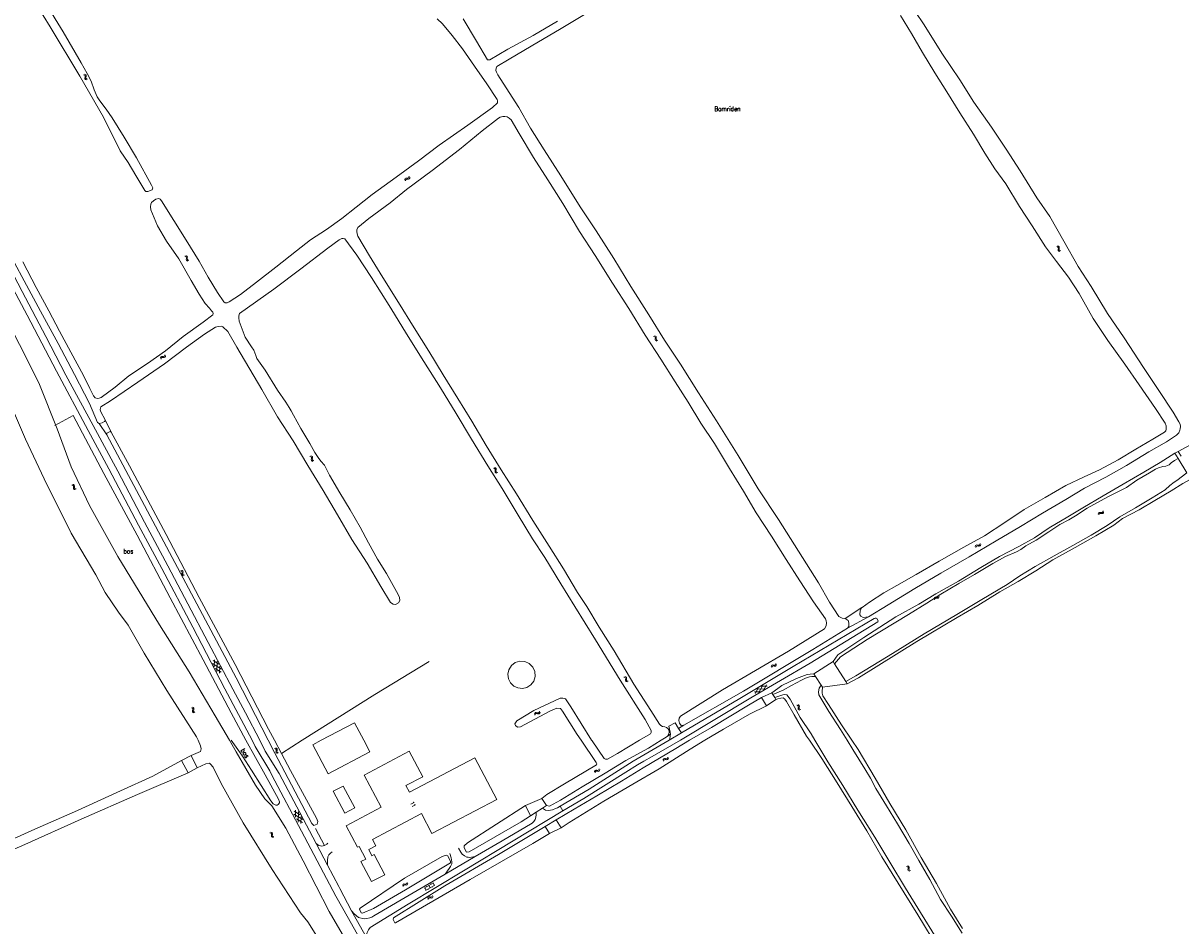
# Model space of a CAD drawing. Header units: metres. Extents: x 189705 to 199106, y 581686 to 588448.
# Tile 293 of 555: x 194177 to 194683, y 585919 to 586314. Entities that reach past the tile are written whole.
import ezdxf

# ---------------------------------------------------------------- set-up
doc = ezdxf.new("R2010")
doc.units = ezdxf.units.M
doc.layers.add('B-WA-OG-GBKN-G', color=7, linetype='Continuous', lineweight=18)
doc.styles.add('Style-STANDARD', font='STANDARD.shx')

msp = doc.modelspace()

# ---------------------------------------------------------------- linework, layer by layer
at = {"layer": 'B-WA-OG-GBKN-G'}
for p, q in [((194203.736, 586291.24), (194204.116, 586291.094)), ((194204.116, 586291.094), (194204.359, 586290.873)), ((194204.172, 586291.478), (194204.554, 586291.334)), ((194204.337, 586290.144), (194204.253, 586289.745)), ((194204.415, 586290.552), (194204.337, 586290.144)), ((194204.359, 586290.873), (194204.415, 586290.552)), ((194204.554, 586291.334), (194204.797, 586291.115)), ((194204.772, 586290.383), (194204.691, 586289.983)), ((194204.855, 586290.782), (194204.772, 586290.383)), ((194204.797, 586291.115), (194204.855, 586290.782)), ((194204.253, 586289.745), (194204.306, 586289.42)), ((194204.306, 586289.42), (194204.556, 586289.194)), ((194204.556, 586289.194), (194204.938, 586289.048)), ((194204.691, 586289.983), (194204.744, 586289.658)), ((194204.744, 586289.658), (194204.992, 586289.431)), ((194204.992, 586289.431), (194205.374, 586289.285)), ((194344.154, 586245.113), (194344.209, 586245.517)), ((194344.209, 586245.517), (194344.367, 586245.803)), ((194344.367, 586245.803), (194344.679, 586245.934)), ((194344.483, 586244.741), (194344.541, 586245.144)), ((194344.541, 586245.144), (194344.701, 586245.43)), ((194344.679, 586245.934), (194345.086, 586245.943)), ((194344.701, 586245.43), (194345.002, 586245.557)), ((194345.002, 586245.557), (194345.417, 586245.572)), ((194345.086, 586245.943), (194345.494, 586245.953)), ((194345.417, 586245.572), (194345.825, 586245.579)), ((194345.494, 586245.953), (194345.799, 586246.078)), ((194345.799, 586246.078), (194345.965, 586246.37)), ((194345.825, 586245.579), (194346.129, 586245.704)), ((194345.965, 586246.37), (194346.021, 586246.775)), ((194346.129, 586245.704), (194346.294, 586245.998)), ((194346.294, 586245.998), (194346.35, 586246.403)), ((194629.211, 586216.025), (194629.599, 586215.9)), ((194629.599, 586215.9), (194629.854, 586215.693)), ((194629.634, 586216.286), (194630.022, 586216.164)), ((194629.873, 586214.964), (194629.811, 586214.561)), ((194629.811, 586214.561), (194629.883, 586214.239)), ((194629.854, 586215.693), (194629.928, 586215.375)), ((194629.928, 586215.375), (194629.873, 586214.964)), ((194629.883, 586214.239), (194630.145, 586214.027)), ((194630.022, 586216.164), (194630.278, 586215.96)), ((194630.294, 586215.227), (194630.235, 586214.823)), ((194630.235, 586214.823), (194630.307, 586214.502)), ((194630.278, 586215.96), (194630.354, 586215.63)), ((194630.354, 586215.63), (194630.294, 586215.227)), ((194630.307, 586214.502), (194630.567, 586214.289)), ((194630.567, 586214.289), (194630.957, 586214.165)), ((194247.972, 586211.804), (194248.363, 586211.689)), ((194248.363, 586211.689), (194248.623, 586211.488)), ((194248.388, 586212.076), (194248.779, 586211.963)), ((194248.66, 586210.76), (194248.608, 586210.355)), ((194248.608, 586210.355), (194248.687, 586210.036)), ((194248.623, 586211.488), (194248.705, 586211.172)), ((194248.705, 586211.172), (194248.66, 586210.76)), ((194248.687, 586210.036), (194248.955, 586209.83)), ((194248.779, 586211.963), (194249.04, 586211.765)), ((194248.955, 586209.83), (194249.347, 586209.716)), ((194249.075, 586211.034), (194249.026, 586210.628)), ((194249.026, 586210.628), (194249.105, 586210.309)), ((194249.04, 586211.765), (194249.124, 586211.437)), ((194249.124, 586211.437), (194249.075, 586211.034)), ((194249.105, 586210.309), (194249.371, 586210.102)), ((194249.371, 586210.102), (194249.763, 586209.988)), ((194630.145, 586214.027), (194630.534, 586213.904)), ((194452.951, 586176.68), (194453.347, 586176.584)), ((194453.347, 586176.584), (194453.616, 586176.396)), ((194453.353, 586176.971), (194453.749, 586176.878)), ((194453.616, 586176.396), (194453.713, 586176.085)), ((194453.688, 586175.671), (194453.656, 586175.264)), ((194453.656, 586175.264), (194453.751, 586174.949)), ((194453.713, 586176.085), (194453.688, 586175.671)), ((194453.749, 586176.878), (194454.019, 586176.693)), ((194453.751, 586174.949), (194454.028, 586174.757)), ((194454.019, 586176.693), (194454.119, 586176.37)), ((194454.028, 586174.757), (194454.426, 586174.662)), ((194454.089, 586175.964), (194454.06, 586175.557)), ((194454.06, 586175.557), (194454.155, 586175.242)), ((194454.119, 586176.37), (194454.089, 586175.964)), ((194454.155, 586175.242), (194454.43, 586175.048)), ((194454.43, 586175.048), (194454.828, 586174.953)), ((194239.157, 586168.325), (194239.231, 586168.727)), ((194237.291, 586167.15), (194237.364, 586167.551)), ((194237.364, 586167.551), (194237.535, 586167.83)), ((194237.535, 586167.83), (194237.853, 586167.947)), ((194237.603, 586166.764), (194237.679, 586167.164)), ((194237.679, 586167.164), (194237.852, 586167.443)), ((194237.852, 586167.443), (194238.158, 586167.555)), ((194237.853, 586167.947), (194238.26, 586167.937)), ((194238.158, 586167.555), (194238.573, 586167.552)), ((194238.26, 586167.937), (194238.668, 586167.929)), ((194238.573, 586167.552), (194238.981, 586167.541)), ((194238.668, 586167.929), (194238.978, 586168.04)), ((194238.978, 586168.04), (194239.157, 586168.325)), ((194238.981, 586167.541), (194239.291, 586167.652)), ((194239.291, 586167.652), (194239.469, 586167.938)), ((194239.469, 586167.938), (194239.543, 586168.34)), ((194302.697, 586124.178), (194303.084, 586124.051)), ((194303.084, 586124.051), (194303.338, 586123.842)), ((194303.121, 586124.437), (194303.509, 586124.312)), ((194303.352, 586123.114), (194303.287, 586122.711)), ((194303.338, 586123.842), (194303.409, 586123.524)), ((194303.409, 586123.524), (194303.352, 586123.114)), ((194303.509, 586124.312), (194303.763, 586124.106)), ((194303.775, 586123.374), (194303.713, 586122.97)), ((194303.763, 586124.106), (194303.837, 586123.776)), ((194303.837, 586123.776), (194303.775, 586123.374)), ((194303.287, 586122.711), (194303.356, 586122.389)), ((194303.356, 586122.389), (194303.617, 586122.175)), ((194303.617, 586122.175), (194304.006, 586122.049)), ((194303.713, 586122.97), (194303.782, 586122.648)), ((194303.782, 586122.648), (194304.041, 586122.434)), ((194304.041, 586122.434), (194304.43, 586122.307)), ((194382.986, 586119.016), (194383.377, 586118.901)), ((194383.377, 586118.901), (194383.638, 586118.701)), ((194383.402, 586119.288), (194383.794, 586119.176)), ((194383.638, 586118.701), (194383.72, 586118.385)), ((194383.72, 586118.385), (194383.676, 586117.973)), ((194383.794, 586119.176), (194384.055, 586118.979)), ((194384.09, 586118.247), (194384.042, 586117.842)), ((194384.055, 586118.979), (194384.139, 586118.651)), ((194384.139, 586118.651), (194384.09, 586118.247)), ((194383.676, 586117.973), (194383.625, 586117.568)), ((194383.625, 586117.568), (194383.705, 586117.249)), ((194383.705, 586117.249), (194383.972, 586117.044)), ((194383.972, 586117.044), (194384.365, 586116.93)), ((194384.042, 586117.842), (194384.122, 586117.522)), ((194384.122, 586117.522), (194384.388, 586117.316)), ((194384.388, 586117.316), (194384.78, 586117.203)), ((194198.567, 586111.683), (194198.963, 586111.586)), ((194198.963, 586111.586), (194199.232, 586111.398)), ((194198.97, 586111.974), (194199.366, 586111.88)), ((194199.232, 586111.398), (194199.329, 586111.087)), ((194199.304, 586110.673), (194199.271, 586110.266)), ((194199.271, 586110.266), (194199.366, 586109.951)), ((194199.329, 586111.087), (194199.304, 586110.673)), ((194199.366, 586111.88), (194199.636, 586111.695)), ((194199.366, 586109.951), (194199.642, 586109.758)), ((194199.636, 586111.695), (194199.736, 586111.371)), ((194199.642, 586109.758), (194200.04, 586109.663)), ((194199.705, 586110.966), (194199.675, 586110.558)), ((194199.675, 586110.558), (194199.77, 586110.243)), ((194199.736, 586111.371), (194199.705, 586110.966)), ((194199.77, 586110.243), (194200.045, 586110.049)), ((194200.045, 586110.049), (194200.442, 586109.954)), ((194647.378, 586098.993), (194647.493, 586099.384)), ((194647.493, 586099.384), (194647.692, 586099.644)), ((194647.647, 586098.576), (194647.765, 586098.966)), ((194647.692, 586099.644), (194648.021, 586099.726)), ((194647.765, 586098.966), (194647.967, 586099.225)), ((194647.967, 586099.225), (194648.283, 586099.305)), ((194648.021, 586099.726), (194648.424, 586099.674)), ((194648.283, 586099.305), (194648.695, 586099.257)), ((194648.424, 586099.674), (194648.83, 586099.622)), ((194648.695, 586099.257), (194649.1, 586099.203)), ((194648.83, 586099.622), (194649.149, 586099.7)), ((194649.1, 586099.203), (194649.42, 586099.281)), ((194649.149, 586099.7), (194649.358, 586099.964)), ((194649.358, 586099.964), (194649.474, 586100.356)), ((194649.42, 586099.281), (194649.627, 586099.547)), ((194649.627, 586099.547), (194649.743, 586099.939)), ((194593.76, 586085.181), (194593.63, 586084.793)), ((194593.976, 586085.44), (194593.76, 586085.181)), ((194594.014, 586084.754), (194593.884, 586084.367)), ((194594.299, 586085.505), (194593.976, 586085.44)), ((194594.232, 586085.011), (194594.014, 586084.754)), ((194594.554, 586085.077), (194594.232, 586085.011)), ((194594.701, 586085.437), (194594.299, 586085.505)), ((194594.957, 586085.011), (194594.554, 586085.077)), ((194595.111, 586085.375), (194594.701, 586085.437)), ((194595.358, 586084.945), (194594.957, 586085.011)), ((194595.43, 586085.444), (194595.111, 586085.375)), ((194595.69, 586085.015), (194595.358, 586084.945)), ((194595.641, 586085.695), (194595.43, 586085.444)), ((194595.773, 586086.081), (194595.641, 586085.695)), ((194595.898, 586085.267), (194595.69, 586085.015)), ((194596.027, 586085.654), (194595.898, 586085.267)), ((194246.075, 586074.08), (194246.463, 586073.955)), ((194246.463, 586073.955), (194246.718, 586073.748)), ((194246.498, 586074.341), (194246.886, 586074.219)), ((194246.737, 586073.019), (194246.675, 586072.616)), ((194246.675, 586072.616), (194246.747, 586072.294)), ((194246.718, 586073.748), (194246.792, 586073.43)), ((194246.792, 586073.43), (194246.737, 586073.019)), ((194246.886, 586074.219), (194247.142, 586074.015)), ((194247.158, 586073.282), (194247.099, 586072.878)), ((194247.099, 586072.878), (194247.171, 586072.557)), ((194247.142, 586074.015), (194247.218, 586073.685)), ((194247.218, 586073.685), (194247.158, 586073.282)), ((194247.171, 586072.557), (194247.431, 586072.344)), ((194246.747, 586072.294), (194247.009, 586072.082)), ((194247.009, 586072.082), (194247.398, 586071.959)), ((194247.431, 586072.344), (194247.821, 586072.22)), ((194575.582, 586062.231), (194575.767, 586062.502)), ((194575.767, 586062.502), (194576.09, 586062.602)), ((194576.09, 586062.602), (194576.496, 586062.573)), ((194576.496, 586062.573), (194576.903, 586062.545)), ((194576.903, 586062.545), (194577.218, 586062.641)), ((194577.218, 586062.641), (194577.411, 586062.916)), ((194577.411, 586062.916), (194577.505, 586063.314)), ((194577.512, 586062.237), (194577.703, 586062.515)), ((194577.703, 586062.515), (194577.797, 586062.913)), ((194575.49, 586061.834), (194575.582, 586062.231)), ((194575.782, 586061.433), (194575.878, 586061.829)), ((194575.878, 586061.829), (194576.065, 586062.099)), ((194576.065, 586062.099), (194576.376, 586062.197)), ((194576.376, 586062.197), (194576.79, 586062.173)), ((194576.79, 586062.173), (194577.197, 586062.142)), ((194577.197, 586062.142), (194577.512, 586062.237)), ((194260.139, 586033.56), (194264.027, 586031.107)), ((194260.317, 586034.88), (194262.897, 586033.253)), ((194260.864, 586032.183), (194260.983, 586035.231)), ((194261.993, 586030.036), (194262.173, 586034.629)), ((194263.181, 586029.438), (194263.3, 586032.489)), ((194504.321, 586032.246), (194504.444, 586032.634)), ((194504.444, 586032.634), (194504.649, 586032.889)), ((194504.581, 586031.823), (194504.707, 586032.21)), ((194504.649, 586032.889), (194504.98, 586032.964)), ((194504.707, 586032.21), (194504.915, 586032.465)), ((194504.915, 586032.465), (194505.233, 586032.537)), ((194504.98, 586032.964), (194505.382, 586032.903)), ((194505.233, 586032.537), (194505.644, 586032.481)), ((194505.382, 586032.903), (194505.786, 586032.843)), ((194505.644, 586032.481), (194506.047, 586032.418)), ((194505.786, 586032.843), (194506.107, 586032.913)), ((194506.047, 586032.418), (194506.368, 586032.489)), ((194506.107, 586032.913), (194506.321, 586033.173)), ((194506.321, 586033.173), (194506.446, 586033.563)), ((194506.368, 586032.489), (194506.581, 586032.75)), ((194506.581, 586032.75), (194506.706, 586033.139)), ((194261.266, 586031.417), (194263.846, 586029.788)), ((194439.99, 586027.594), (194440.384, 586027.49)), ((194440.384, 586027.49), (194440.65, 586027.298)), ((194440.397, 586027.878), (194440.792, 586027.777)), ((194440.65, 586027.298), (194440.741, 586026.984)), ((194440.741, 586026.984), (194440.708, 586026.571)), ((194440.792, 586027.777), (194441.059, 586027.587)), ((194441.059, 586027.587), (194441.153, 586027.262)), ((194441.153, 586027.262), (194441.115, 586026.857)), ((194440.708, 586026.571), (194440.669, 586026.165)), ((194440.669, 586026.165), (194440.758, 586025.848)), ((194440.758, 586025.848), (194441.031, 586025.651)), ((194441.031, 586025.651), (194441.427, 586025.548)), ((194441.115, 586026.857), (194441.078, 586026.45)), ((194441.078, 586026.45), (194441.167, 586026.133)), ((194441.167, 586026.133), (194441.439, 586025.935)), ((194441.439, 586025.935), (194441.834, 586025.832)), ((194497.394, 586020.487), (194498.862, 586023.161)), ((194502.128, 586022.455), (194497.532, 586022.355)), ((194498.723, 586020.389), (194500.935, 586024.42)), ((194502.653, 586023.676), (194499.6, 586023.61)), ((194500.794, 586021.645), (194502.263, 586024.319)), ((194500.053, 586021.197), (194497.004, 586021.131)), ((194250.866, 586014.26), (194251.237, 586014.092)), ((194251.237, 586014.092), (194251.467, 586013.857)), ((194251.402, 586013.131), (194251.295, 586012.737)), ((194251.295, 586012.737), (194251.329, 586012.41)), ((194251.315, 586014.471), (194251.687, 586014.306)), ((194251.329, 586012.41), (194251.566, 586012.169)), ((194251.504, 586013.533), (194251.402, 586013.131)), ((194251.467, 586013.857), (194251.504, 586013.533)), ((194251.566, 586012.169), (194251.939, 586012.002)), ((194251.687, 586014.306), (194251.918, 586014.074)), ((194251.851, 586013.344), (194251.746, 586012.95)), ((194251.746, 586012.95), (194251.781, 586012.622)), ((194251.781, 586012.622), (194252.015, 586012.381)), ((194251.956, 586013.737), (194251.851, 586013.344)), ((194251.918, 586014.074), (194251.956, 586013.737)), ((194252.015, 586012.381), (194252.388, 586012.214)), ((194400.858, 586011.477), (194401.001, 586011.859)), ((194401.001, 586011.859), (194401.22, 586012.102)), ((194401.22, 586012.102), (194401.554, 586012.16)), ((194401.462, 586011.664), (194401.783, 586011.72)), ((194401.554, 586012.16), (194401.952, 586012.077)), ((194401.783, 586011.72), (194402.191, 586011.641)), ((194401.952, 586012.077), (194402.352, 586011.995)), ((194402.352, 586011.995), (194402.677, 586012.048)), ((194402.677, 586012.048), (194402.904, 586012.296)), ((194402.904, 586012.296), (194403.05, 586012.678)), ((194402.915, 586011.61), (194403.141, 586011.86)), ((194403.141, 586011.86), (194403.287, 586012.242)), ((194515.531, 586015.311), (194515.921, 586015.192)), ((194515.921, 586015.192), (194516.178, 586014.988)), ((194515.95, 586015.578), (194516.34, 586015.462)), ((194516.207, 586014.26), (194516.151, 586013.856)), ((194516.151, 586013.856), (194516.227, 586013.535)), ((194516.178, 586014.988), (194516.257, 586014.672)), ((194516.257, 586014.672), (194516.207, 586014.26)), ((194516.227, 586013.535), (194516.492, 586013.327)), ((194516.34, 586015.462), (194516.599, 586015.261)), ((194516.492, 586013.327), (194516.883, 586013.209)), ((194516.625, 586014.529), (194516.572, 586014.124)), ((194516.572, 586014.124), (194516.647, 586013.804)), ((194516.599, 586015.261), (194516.679, 586014.932)), ((194516.679, 586014.932), (194516.625, 586014.529)), ((194516.647, 586013.804), (194516.911, 586013.594)), ((194516.911, 586013.594), (194517.302, 586013.476)), ((194401.095, 586011.041), (194401.241, 586011.421)), ((194401.241, 586011.421), (194401.462, 586011.664)), ((194402.191, 586011.641), (194402.59, 586011.557)), ((194402.59, 586011.557), (194402.915, 586011.61)), ((194287.653, 585996.618), (194288.04, 585996.492)), ((194287.227, 585996.361), (194287.614, 585996.232)), ((194287.614, 585996.232), (194287.867, 585996.023)), ((194287.878, 585995.294), (194287.812, 585994.891)), ((194287.812, 585994.891), (194287.88, 585994.569)), ((194287.867, 585996.023), (194287.937, 585995.704)), ((194287.937, 585995.704), (194287.878, 585995.294)), ((194287.88, 585994.569), (194288.14, 585994.354)), ((194288.04, 585996.492), (194288.293, 585996.285)), ((194288.14, 585994.354), (194288.529, 585994.226)), ((194288.302, 585995.552), (194288.239, 585995.149)), ((194288.239, 585995.149), (194288.307, 585994.827)), ((194288.293, 585996.285), (194288.366, 585995.954)), ((194288.366, 585995.954), (194288.302, 585995.552)), ((194288.307, 585994.827), (194288.565, 585994.611)), ((194288.565, 585994.611), (194288.954, 585994.483)), ((194457.067, 585991.254), (194457.171, 585991.648)), ((194457.171, 585991.648), (194457.364, 585991.912)), ((194457.364, 585991.912), (194457.691, 585992.003)), ((194457.454, 585991.237), (194457.649, 585991.501)), ((194457.649, 585991.501), (194457.963, 585991.588)), ((194457.691, 585992.003), (194458.095, 585991.961)), ((194457.963, 585991.588), (194458.377, 585991.551)), ((194458.095, 585991.961), (194458.502, 585991.92)), ((194458.377, 585991.551), (194458.782, 585991.508)), ((194458.502, 585991.92), (194458.819, 585992.005)), ((194458.782, 585991.508), (194459.1, 585991.593)), ((194458.819, 585992.005), (194459.021, 585992.275)), ((194459.021, 585992.275), (194459.127, 585992.669)), ((194459.1, 585991.593), (194459.3, 585991.864)), ((194459.3, 585991.864), (194459.407, 585992.259)), ((194427.058, 585986.176), (194427.168, 585986.569)), ((194427.168, 585986.569), (194427.364, 585986.831)), ((194427.364, 585986.831), (194427.692, 585986.917)), ((194427.445, 585986.154), (194427.644, 585986.415)), ((194427.644, 585986.415), (194427.959, 585986.499)), ((194427.692, 585986.917), (194428.096, 585986.87)), ((194427.959, 585986.499), (194428.372, 585986.457)), ((194428.096, 585986.87), (194428.502, 585986.824)), ((194428.372, 585986.457), (194428.777, 585986.408)), ((194428.502, 585986.824), (194428.821, 585986.905)), ((194428.777, 585986.408), (194429.096, 585986.489)), ((194428.821, 585986.905), (194429.025, 585987.172)), ((194429.025, 585987.172), (194429.137, 585987.565)), ((194429.096, 585986.489), (194429.3, 585986.758)), ((194429.3, 585986.758), (194429.411, 585987.151)), ((194457.346, 585990.844), (194457.454, 585991.237)), ((194427.333, 585985.762), (194427.445, 585986.154)), ((194295.623, 585967.721), (194299.542, 585965.317)), ((194295.784, 585969.043), (194298.385, 585967.448)), ((194296.365, 585966.353), (194296.446, 585969.402)), ((194297.521, 585964.22), (194297.643, 585968.815)), ((194298.716, 585963.637), (194298.797, 585966.689)), ((194296.777, 585965.592), (194299.377, 585963.995)), ((194285.167, 585959.505), (194285.559, 585959.393)), ((194285.559, 585959.393), (194285.82, 585959.194)), ((194285.581, 585959.78), (194285.974, 585959.67)), ((194285.862, 585958.466), (194285.813, 585958.061)), ((194285.813, 585958.061), (194285.894, 585957.742)), ((194285.82, 585959.194), (194285.904, 585958.879)), ((194285.904, 585958.879), (194285.862, 585958.466)), ((194285.894, 585957.742), (194286.163, 585957.538)), ((194285.974, 585959.67), (194286.236, 585959.474)), ((194286.163, 585957.538), (194286.556, 585957.427)), ((194286.275, 585958.742), (194286.229, 585958.336)), ((194286.229, 585958.336), (194286.31, 585958.017)), ((194286.236, 585959.474), (194286.322, 585959.146)), ((194286.322, 585959.146), (194286.275, 585958.742)), ((194286.31, 585958.017), (194286.577, 585957.813)), ((194286.577, 585957.813), (194286.97, 585957.701)), ((194563.543, 585944.813), (194563.935, 585944.7)), ((194563.935, 585944.7), (194564.196, 585944.501)), ((194563.957, 585945.087), (194564.35, 585944.977)), ((194564.237, 585943.773), (194564.187, 585943.368)), ((194564.187, 585943.368), (194564.268, 585943.049)), ((194564.196, 585944.501), (194564.279, 585944.186)), ((194564.279, 585944.186), (194564.237, 585943.773)), ((194564.268, 585943.049), (194564.537, 585942.845)), ((194564.35, 585944.977), (194564.611, 585944.781)), ((194564.537, 585942.845), (194564.93, 585942.733)), ((194564.65, 585944.049), (194564.603, 585943.643)), ((194564.603, 585943.643), (194564.684, 585943.324)), ((194564.611, 585944.781), (194564.697, 585944.453)), ((194564.697, 585944.453), (194564.65, 585944.049)), ((194564.684, 585943.324), (194564.951, 585943.119)), ((194564.951, 585943.119), (194565.344, 585943.007)), ((194343.159, 585936.426), (194343.271, 585936.817)), ((194343.271, 585936.817), (194343.469, 585937.078)), ((194343.431, 585936.01), (194343.546, 585936.401)), ((194343.469, 585937.078), (194343.797, 585937.163)), ((194343.546, 585936.401), (194343.746, 585936.661)), ((194343.746, 585936.661), (194344.062, 585936.743)), ((194343.797, 585937.163), (194344.201, 585937.113)), ((194344.062, 585936.743), (194344.474, 585936.699)), ((194344.201, 585937.113), (194344.606, 585937.065)), ((194344.474, 585936.699), (194344.879, 585936.647)), ((194344.606, 585937.065), (194344.926, 585937.144)), ((194344.879, 585936.647), (194345.199, 585936.727)), ((194344.926, 585937.144), (194345.132, 585937.41)), ((194345.132, 585937.41), (194345.246, 585937.803)), ((194345.199, 585936.727), (194345.404, 585936.994)), ((194345.404, 585936.994), (194345.518, 585937.387)), ((194352.681, 585935.353), (194356.68, 585937.626)), ((194353.274, 585934.31), (194357.273, 585936.583)), ((194353.534, 585936.183), (194353.682, 585935.922)), ((194354.68, 585936.49), (194355.273, 585935.447)), ((194355.532, 585937.319), (194355.68, 585937.058)), ((194356.186, 585935.965), (194356.334, 585935.705)), ((194356.506, 585937.528), (194357.099, 585936.484)), ((194352.854, 585935.452), (194353.447, 585934.409)), ((194354.172, 585930.743), (194354.282, 585931.136)), ((194354.282, 585931.136), (194354.479, 585931.397)), ((194354.362, 585934.929), (194354.51, 585934.668)), ((194354.446, 585930.329), (194354.559, 585930.721)), ((194354.479, 585931.397), (194354.806, 585931.483)), ((194354.559, 585930.721), (194354.758, 585930.982)), ((194354.758, 585930.982), (194355.073, 585931.065)), ((194354.806, 585931.483), (194355.21, 585931.436)), ((194355.073, 585931.065), (194355.486, 585931.022)), ((194355.21, 585931.436), (194355.616, 585931.389)), ((194355.486, 585931.022), (194355.891, 585930.973)), ((194355.616, 585931.389), (194355.935, 585931.47)), ((194355.891, 585930.973), (194356.21, 585931.054)), ((194355.935, 585931.47), (194356.14, 585931.736)), ((194356.14, 585931.736), (194356.252, 585932.13)), ((194356.21, 585931.054), (194356.414, 585931.322)), ((194356.414, 585931.322), (194356.526, 585931.715))]:
    msp.add_line(p, q, dxfattribs=at)
at = {"layer": 'B-WA-OG-GBKN-G', "flags": 128}
for points in [[(194277.361, 586000), (194265.525, 586022.543), (194251.522, 586049.506), (194237.963, 586075.143), (194227.739, 586094.06), (194214.781, 586118.8), (194205.781, 586135.62), (194191.894, 586161.565), (194179.034, 586185.975), (194167.993, 586206.908), (194157.35, 586227.024), (194145.109, 586249.953), (194135.712, 586267.692), (194126.563, 586284.843), (194112.927, 586310.405), (194098.344, 586337.882), (194085.145, 586361.533), (194073.585, 586381.404), (194058.906, 586406.951), (194044.849, 586431.246), (194029.417, 586457.665), (194016.354, 586479.662), (194010.661, 586489.508), (194004.973, 586500)], [(194267.468, 586000), (194261.314, 586010.709), (194249.943, 586029.972), (194236.956, 586050.502), (194218.688, 586080.396), (194206.362, 586102.674), (194198.258, 586119.639), (194192.201, 586136.246), (194184.386, 586155.662), (194178.909, 586166.888), (194165.925, 586191.928), (194157.813, 586204.589), (194142.164, 586228.371), (194122.732, 586256.999), (194113.807, 586269.039), (194108.733, 586277.075), (194105.512, 586281.217), (194101.352, 586290.164), (194096.705, 586302.969), (194095.802, 586309.492), (194094.799, 586319.557), (194094.885, 586331.55), (194094.503, 586334.25), (194093.067, 586335.76)], [(194179.937, 586327.234), (194189.03, 586312.218)], [(194189.03, 586312.218), (194202.059, 586290.577), (194212.359, 586272.591), (194219.671, 586257.993), (194223.236, 586252.746), (194226.532, 586247.119), (194230.455, 586240.497), (194230.97, 586240.094), (194231.807, 586240.071), (194233.72, 586240.918), (194233.959, 586241.703), (194233.44, 586242.915), (194226.817, 586254.844), (194221.424, 586263.835), (194216.222, 586272.422), (194213.637, 586276.162), (194210.81, 586279.766), (194209.694, 586281.515), (194208.409, 586284.614), (194207.066, 586288.469), (194205.212, 586291.808), (194202.677, 586296.466), (194194.831, 586309.927), (194187.315, 586322.148)], [(194563.392, 586324.938), (194571.318, 586313.006), (194578.941, 586300.661), (194586.821, 586289.033), (194592.927, 586279.203), (194600.692, 586268.259), (194607.185, 586258.604), (194613.297, 586249.174), (194620.475, 586237.384)], [(194382.515, 586276.928), (194384.683, 586278.893), (194384.743, 586279.8), (194384.511, 586280.396), (194380.075, 586287.175), (194374.612, 586295.024), (194369.342, 586302.491), (194364.885, 586308.44), (194360.639, 586313.469), (194358.299, 586315.612)], [(194369.635, 586315.75), (194375.58, 586305.878), (194380.35, 586297.752), (194380.777, 586297.673), (194381.361, 586297.795), (194389.241, 586302.365), (194400.227, 586308.45), (194410.889, 586314.607)], [(194425.648, 586319.389), (194412.501, 586311.384), (194399.387, 586303.665), (194389.84, 586298.082), (194384.47, 586294.887), (194384.158, 586294.149), (194384.032, 586293.119), (194384.257, 586292.283), (194384.773, 586291.103), (194388.499, 586285.486), (194394.013, 586276.923), (194399.124, 586267.857), (194405.128, 586258.361), (194412.32, 586246.984), (194420.893, 586233.408), (194427.893, 586222.88), (194435.55, 586210.861), (194443.025, 586198.596), (194450.849, 586186.116), (194457.77, 586175.057), (194464.711, 586164.51), (194472.607, 586152.031), (194480.412, 586139.797), (194489.961, 586124.645), (194498.739, 586110.033), (194507.592, 586096.638), (194516.353, 586082.731), (194525.075, 586068.915), (194529.941, 586060.484), (194533.985, 586054.184), (194535.369, 586053.447), (194536.662, 586053.344), (194536.704, 586053.315)], [(194656.149, 586122.704), (194663.837, 586127.325), (194671.28, 586131.811), (194676.324, 586134.787), (194676.866, 586135.432), (194677.104, 586136.142), (194677.142, 586137.548), (194676.671, 586138.793), (194672.366, 586145.126), (194665.312, 586155.536), (194659.006, 586164.61), (194651.526, 586174.904), (194645.2, 586184.527), (194638.978, 586195.536), (194634.395, 586202.618), (194629.077, 586209.435), (194624.249, 586215.975), (194618.492, 586225.12), (194612.98, 586233.576), (194606.925, 586243.469), (194602.136, 586250.009), (194597.76, 586256.949), (194592.771, 586265.159), (194586.852, 586274.544), (194581.211, 586283.689), (194575.879, 586292.08), (194570.567, 586300.897), (194565.687, 586309.191), (194560.917, 586317.086)], [(194119.046, 586305.515), (194131.968, 586281.482), (194142.883, 586260.626), (194156.49, 586234.76), (194166.936, 586215.256), (194176.88, 586196.317), (194187.248, 586176.611), (194196.019, 586159.793), (194207.939, 586137.758), (194218.633, 586117.692), (194230.321, 586095.43), (194240.543, 586076.285), (194249.265, 586059.697), (194258.163, 586042.802), (194269.032, 586022.404), (194274.465, 586012.053), (194280.752, 586000)], [(194211.373, 586149.992), (194217.491, 586154.494), (194223.513, 586159.417), (194231.68, 586164.925), (194239.581, 586170.447), (194247.316, 586176.669), (194256.002, 586182.966), (194260.252, 586186.209), (194260.396, 586186.727), (194260.216, 586187.265), (194259.692, 586187.959), (194258.807, 586189.017), (194256.836, 586191.133), (194254.189, 586195.154), (194250.717, 586201.251), (194245.328, 586210.648), (194239.942, 586218.4), (194236.05, 586225.093), (194233.065, 586232.089), (194232.991, 586233.449), (194233.084, 586234.615), (194233.474, 586235.262), (194234.344, 586236.096), (194235.368, 586236.767), (194236.613, 586237.076), (194237.227, 586236.731), (194237.796, 586236.108), (194243.167, 586227.417), (194248.538, 586218.868), (194254.271, 586209.625), (194258.169, 586202.666), (194262.287, 586195.863), (194265.071, 586191.918), (194265.62, 586191.477), (194266.553, 586191.436), (194267.428, 586191.849), (194272.261, 586195.116), (194279.281, 586200.523), (194287.813, 586207.067), (194296.877, 586214.166), (194302.977, 586218.973), (194309.911, 586223.531), (194316.599, 586228.298), (194322.971, 586233.207), (194329.953, 586238.854), (194340.423, 586246.352), (194350.136, 586253.554), (194359.219, 586260.343), (194371.655, 586269.217), (194382.515, 586276.928)], [(194528.595, 586051.428), (194528.413, 586052.23), (194528.103, 586053.135), (194522.939, 586060.518), (194516.869, 586069.723), (194510.955, 586079.05), (194504.5, 586089.318), (194497.823, 586099.515), (194492.234, 586108.984), (194486.127, 586118.901), (194479.543, 586129.862), (194473.654, 586138.717), (194468.031, 586147.901), (194462.389, 586156.8), (194456.114, 586166.757), (194449.27, 586177.297), (194442.162, 586188.894), (194434.97, 586199.947), (194427.436, 586212.057), (194420.618, 586222.688), (194413.266, 586234.804), (194406.7, 586245.163), (194400.463, 586255.035), (194394.202, 586265.477), (194390.633, 586271.438), (194389.734, 586272.145), (194388.919, 586272.737), (194387.967, 586272.952), (194387.041, 586272.941), (194385.9, 586272.665), (194385.089, 586272.194), (194378.063, 586266.703), (194368.154, 586258.497), (194356.086, 586249.357), (194344.966, 586240.986), (194337.763, 586235.203), (194328.402, 586228.338), (194323.632, 586224.39), (194323.183, 586223.335), (194323.136, 586222.584), (194323.361, 586221.56), (194323.702, 586220.555), (194328.736, 586211.91), (194334.488, 586202.557), (194341.35, 586191.614), (194348.213, 586180.536), (194354.61, 586170.32), (194360.898, 586159.904), (194367.289, 586149.604), (194373.447, 586139.7)], [(194620.475, 586237.384), (194626.193, 586229.187), (194632.325, 586218.416), (194638.651, 586207.374), (194644.241, 586198.557), (194651.438, 586186.709), (194658.647, 586176.061), (194667.141, 586163.168), (194673.808, 586153.017), (194680.095, 586143.607), (194682.677, 586139.292), (194683.135, 586138.357), (194683.413, 586137.292), (194683.271, 586136.279), (194683.097, 586135.673), (194682.569, 586134.518), (194681.634, 586133.544), (194677.203, 586130.658), (194669.476, 586126.269), (194659.795, 586120.273), (194650.688, 586115.186), (194641.407, 586110.377), (194633.215, 586105.42), (194623.064, 586099.372), (194613.434, 586093.563), (194602.689, 586087.263), (194590.879, 586080.24), (194578.477, 586073.075), (194567.151, 586066.427), (194555.516, 586059.255), (194546.867, 586054.066)], [(194316.587, 586219.501), (194315.407, 586218.966), (194310.502, 586215.265), (194298.681, 586206.26), (194286.899, 586197.398), (194271.816, 586186.78), (194271.535, 586185.673), (194271.533, 586184.838), (194271.789, 586183.431), (194274.437, 586176.411), (194277.181, 586172.136), (194278.162, 586170.709), (194279.084, 586168.297), (194279.483, 586167.117), (194283.151, 586161.882), (194288.554, 586153.217), (194292.177, 586148.001), (194293.597, 586145.679), (194294.507, 586144.09), (194295.508, 586142.32), (194298.695, 586136.438), (194302.626, 586129.861), (194304.794, 586125.912), (194306.305, 586123.693), (194307.513, 586122.162), (194309.006, 586120.338), (194311.29, 586115.935), (194315.71, 586108.211), (194320.288, 586100.875), (194324.579, 586093.184), (194328.341, 586086.335), (194332.212, 586079.208), (194336.092, 586073.007), (194341.281, 586063.766), (194341.835, 586062.469), (194341.988, 586061.173), (194341.454, 586060.086), (194340.17, 586059.389), (194339.063, 586059.592), (194337.97, 586060.301), (194333.664, 586067.26), (194327.746, 586077.533), (194321.076, 586087.834), (194314.803, 586098.626), (194308.413, 586109.315), (194301.796, 586120.192), (194295.309, 586130.971), (194288.575, 586141.55), (194281.617, 586153.419), (194270.664, 586172.046)], [(194446.827, 586000), (194451.615, 586002.842), (194451.861, 586003.348), (194451.886, 586004.217), (194449.29, 586009.089), (194438.309, 586026.359), (194427.523, 586043.915), (194418.567, 586058.478), (194412.447, 586068.499), (194405.456, 586079.992), (194400.026, 586088.211), (194393.693, 586098.537), (194386.709, 586110.218), (194380.538, 586120.032), (194373.398, 586131.804), (194366.62, 586142.972), (194359.739, 586154.239), (194352.489, 586165.732), (194344.923, 586177.92), (194338.009, 586189.069), (194329.584, 586202.528), (194323.147, 586212.239), (194317.934, 586219.388), (194317.183, 586219.578), (194316.587, 586219.501)], [(194210.481, 586138.548), (194209.834, 586139.081), (194206.276, 586147.308), (194199.689, 586160.09), (194192.573, 586173.604), (194184.921, 586187.716), (194177.785, 586201.062), (194169.339, 586216.729)], [(194177.077, 586209.296), (194183.038, 586198.168), (194188.445, 586187.954), (194193.2, 586179.031), (194198.142, 586169.822), (194203.711, 586159.621), (194206.491, 586153.863), (194208.116, 586150.686), (194208.73, 586149.79), (194209.798, 586149.536), (194210.485, 586149.67), (194211.373, 586149.992)], [(194270.664, 586172.046), (194266.734, 586178.811), (194264.542, 586180.946), (194263.96, 586181.207), (194262.567, 586181.106), (194261.413, 586180.7), (194256.516, 586177.77), (194248.64, 586171.957), (194239.031, 586164.793), (194227.504, 586156.721), (194215.49, 586148.597), (194211.293, 586145.847), (194211.025, 586144.753), (194211.153, 586144.02), (194213.269, 586139.928)], [(194173.03, 586144.06), (194178.255, 586131.745), (194186.512, 586114.464), (194198.259, 586090.603), (194209.045, 586072.357), (194213.189, 586064.609), (194218.96, 586056.12), (194223.197, 586050.393), (194230.155, 586038.119), (194240.071, 586021.716), (194253.047, 586001.579), (194253.749, 586000)], [(194191.187, 586137.669), (194199.188, 586142.044), (194212.599, 586116.79), (194227.109, 586089.72), (194241.514, 586062.295), (194256.049, 586035.148), (194268.262, 586012.067), (194274.688, 586000)], [(194213.269, 586139.928), (194212.789, 586139.554), (194211.836, 586138.921), (194210.481, 586138.548)], [(194213.879, 586133.643), (194210.481, 586138.548)], [(194215.755, 586134.805), (194213.269, 586139.928)], [(194373.447, 586139.7), (194379.721, 586128.992), (194386.299, 586118.329), (194393.046, 586107.879), (194400.082, 586096.224), (194407.248, 586084.996), (194413.53, 586075.014), (194419.694, 586064.604), (194423.782, 586058.487), (194429.132, 586049.469), (194435.667, 586039.11), (194444.338, 586024.514), (194451.729, 586013.055), (194455.519, 586007.004), (194456.051, 586006.454), (194456.901, 586005.994), (194457.879, 586005.839), (194458.541, 586005.658), (194459.235, 586005.199), (194459.579, 586004.57), (194459.696, 586003.747), (194459.606, 586002.73), (194459.159, 586002.016), (194458.402, 586001.348)], [(194213.879, 586133.643), (194213.847, 586134.345), (194215.332, 586135.111), (194215.755, 586134.805)], [(194284.432, 586000), (194270.405, 586027.373), (194252.073, 586061.9), (194229.146, 586104.889), (194213.879, 586133.643)], [(194215.755, 586134.805), (194223.727, 586120.149), (194239.844, 586090.107), (194254.318, 586062.53), (194269.982, 586033.216), (194284.628, 586004.853), (194287.192, 586000)], [(194682.326, 586126.382), (194691.272, 586131.242)], [(194680.92, 586125.639), (194674.386, 586121.618), (194667.305, 586117.281), (194658.288, 586112.046), (194649.568, 586106.934), (194640.654, 586101.776), (194634.069, 586097.794), (194625.936, 586093.017), (194619.519, 586088.564), (194612.598, 586084.8), (194604.271, 586080.404), (194596.003, 586075.66), (194586.251, 586069.612), (194576.421, 586064.009), (194568.862, 586059.555), (194558.93, 586054.045), (194544.904, 586044.938), (194533.45, 586037.448), (194531.449, 586034.457)], [(194682.309, 586123.343), (194680.781, 586122.44), (194679.323, 586121.426), (194678.388, 586120.504), (194676.937, 586119.955), (194675.55, 586119.767), (194673.673, 586119.167), (194672.467, 586118.592), (194669.79, 586117.017), (194664.269, 586113.809), (194659.793, 586110.627), (194657.387, 586109.452), (194651.531, 586106.528), (194642.585, 586101.635), (194637.419, 586098.259), (194634.446, 586096.439), (194630.614, 586094.477), (194625.713, 586091.217), (194620.192, 586087.603), (194615.716, 586085.027), (194613.536, 586083.549), (194611.697, 586082.471), (194606.821, 586080.354), (194601.287, 586077.333), (194593.309, 586072.543), (194586.466, 586068.574), (194578.604, 586063.978), (194572.38, 586060.06), (194564.341, 586055.042), (194546.372, 586044.046), (194534.737, 586036.517), (194532.1, 586033.422)], [(194682.326, 586126.382), (194680.92, 586125.639)], [(194680.92, 586125.639), (194682.309, 586123.343)], [(194682.309, 586123.343), (194686.159, 586116.983)], [(194682.326, 586126.382), (194683.58, 586124.285)], [(194544.134, 586058.158), (194547.393, 586060.453), (194553.566, 586064.499), (194559.267, 586067.753), (194567.768, 586072.529), (194577.849, 586078.313), (194588.659, 586084.51), (194597.631, 586089.499), (194606.531, 586095.347), (194614.954, 586101.02), (194624.203, 586106.262), (194633.168, 586111.516), (194641.289, 586115.228), (194647.926, 586118.295), (194656.149, 586122.704)], [(194536.945, 586025.726), (194541.392, 586028.239), (194555.483, 586036.829), (194571.241, 586046.518), (194585.585, 586055.09), (194596.491, 586061.61), (194607.604, 586068.2), (194613.073, 586071.892), (194619.742, 586075.978), (194628.05, 586080.729), (194636.222, 586085.253), (194644.239, 586089.753), (194651.237, 586093.974), (194656.822, 586097.808), (194663.633, 586101.745), (194670.895, 586106.147), (194676.661, 586109.568), (194678.738, 586111.479), (194680.621, 586112.969), (194681.672, 586113.744), (194686.159, 586116.983)], [(194537.567, 586024.738), (194542.479, 586027.377), (194568.049, 586043.263), (194585.656, 586053.781), (194594.692, 586059.003), (194604.347, 586064.941), (194612.377, 586069.531), (194620.046, 586074.088), (194627.592, 586078.909), (194637.299, 586084.344), (194646.316, 586089.489), (194654.256, 586094.11), (194657.996, 586097.041), (194665.297, 586100.836), (194672.057, 586104.883), (194679.313, 586109.105), (194684.421, 586112.416), (194687.833, 586114.217)], [(194544.025, 586058.086), (194536.704, 586053.315)], [(194546.867, 586054.066), (194544.538, 586053.717), (194543.622, 586054.303), (194543.138, 586054.884), (194543.343, 586056.781), (194544.02, 586058.077)], [(194544.02, 586058.077), (194544.134, 586058.158)], [(194544.134, 586058.158), (194544.025, 586058.086)], [(194465.1, 586003.212), (194465.206, 586003.275), (194490.633, 586018.282), (194514.015, 586032.344), (194537.626, 586046.328), (194549.367, 586053.321), (194549.826, 586053.443), (194550.232, 586053.388), (194550.536, 586053.232), (194551.136, 586052.26), (194550.978, 586051.779), (194539.822, 586044.907), (194521.428, 586033.816), (194495.516, 586018.535), (194464.702, 586000)], [(194536.704, 586053.315), (194537.994, 586052.414), (194538.37, 586051.457), (194538.383, 586049.828), (194537.75, 586048.987)], [(194546.867, 586054.066), (194537.75, 586048.987)], [(194466.171, 586006.606), (194464.943, 586006.503), (194464.335, 586007.459), (194463.998, 586008.687), (194464.101, 586009.67), (194464.747, 586010.511), (194483.091, 586022.089), (194511.984, 586038.958), (194527.716, 586048.79), (194528.401, 586050.109), (194528.595, 586051.428)], [(194537.75, 586048.987), (194522.638, 586039.66), (194492.323, 586021.51), (194466.171, 586006.606)], [(194354.803, 586034.546), (194331.135, 586019.968), (194299.231, 586000)], [(194389.634, 586030.824), (194389.229, 586028.872), (194389.489, 586026.895), (194390.383, 586025.114), (194391.813, 586023.725), (194393.62, 586022.883), (194395.604, 586022.682), (194397.543, 586023.144), (194399.223, 586024.217), (194400.529, 586025.918), (194401.151, 586027.971), (194401.009, 586030.111), (194400.122, 586032.064), (194398.602, 586033.578), (194396.646, 586034.459), (194394.506, 586034.593), (194392.455, 586033.963), (194390.759, 586032.651), (194389.634, 586030.824)], [(194531.449, 586034.457), (194522.982, 586029.022)], [(194532.1, 586033.422), (194531.449, 586034.457)], [(194536.945, 586025.726), (194532.1, 586033.422)], [(194522.982, 586029.022), (194521.399, 586028.942), (194520.106, 586028.735), (194515.439, 586027.026), (194509.092, 586023.979), (194507.275, 586022.679), (194504.612, 586020.826)], [(194505.103, 586020.025), (194509.678, 586021.944), (194513.201, 586024.008), (194517.577, 586026.33), (194519.303, 586027.158), (194521.145, 586027.695), (194522.134, 586027.857), (194523.742, 586027.875)], [(194523.742, 586027.875), (194522.982, 586029.022)], [(194526.231, 586024.117), (194523.742, 586027.875)], [(194526.231, 586024.117), (194525.34, 586022.865), (194525.088, 586021.209), (194525.225, 586019.955), (194525.664, 586019.109), (194529.539, 586012.613), (194534.681, 586004.74), (194537.637, 586000)], [(194526.792, 586023.271), (194526.231, 586024.117)], [(194539.632, 586000), (194535.105, 586006.724), (194529.419, 586015.656), (194526.897, 586019.392), (194526.657, 586020.64), (194526.67, 586021.358), (194526.792, 586023.271)], [(194526.792, 586023.271), (194537.567, 586024.738)], [(194537.567, 586024.738), (194536.945, 586025.726)], [(194421.287, 586000), (194419.532, 586002.583), (194413.185, 586012.741), (194412.29, 586013.894), (194410.644, 586014.009), (194407.521, 586012.672), (194394.809, 586005.895), (194393.461, 586005.803), (194392.605, 586006.399), (194392.333, 586007.137), (194393.2, 586008.512), (194400.559, 586013.016), (194412.144, 586018.47), (194413.233, 586018.497), (194414.412, 586018.187), (194416.762, 586014.65), (194425.858, 586000)], [(194468.66, 586000), (194478.21, 586005.642), (194494.483, 586015.403), (194500.119, 586018.726)], [(194504.612, 586020.826), (194500.119, 586018.726)], [(194500.119, 586018.726), (194502.259, 586015.127)], [(194502.259, 586015.127), (194506.436, 586017.851)], [(194505.103, 586020.025), (194504.612, 586020.826)], [(194505.894, 586018.735), (194505.103, 586020.025)], [(194523.496, 586000), (194521.83, 586002.772), (194516.979, 586010.024), (194512.649, 586018.001), (194511.213, 586019.881), (194510.243, 586020.03), (194509.461, 586019.874), (194505.894, 586018.735)], [(194506.436, 586017.851), (194505.894, 586018.735)], [(194506.436, 586017.851), (194507.327, 586018.203), (194508.536, 586018.436), (194509.545, 586018.598), (194510.346, 586017.965), (194511.045, 586016.996), (194514.486, 586011.165), (194519.874, 586001.793), (194521.087, 586000)], [(194502.259, 586015.127), (194494.935, 586011.454), (194483.462, 586004.885), (194475.324, 586000)], [(194307.636, 586000), (194322.207, 586007.678)], [(194322.207, 586007.678), (194326.253, 586000)], [(194460.294, 586002.666), (194460.202, 586003.607), (194459.884, 586004.805), (194459.567, 586006.105), (194462.381, 586007.702), (194463.853, 586005.218)], [(194458.402, 586001.348), (194460.294, 586002.666)], [(194459.705, 586000), (194465.1, 586003.212)], [(194459.705, 586000), (194460.095, 586000.685), (194460.26, 586001.853), (194460.294, 586002.666)], [(194466.171, 586006.606), (194463.853, 586005.218)], [(194463.853, 586005.218), (194464.154, 586004.709), (194465.101, 586003.211)], [(194253.749, 586000), (194254.859, 585997.506), (194255.178, 585996.196), (194254.83, 585995.132), (194250.681, 585993.284)], [(194407.28, 585756.303), (194405.862, 585760.36), (194398.285, 585775.484), (194382.907, 585800.982), (194372.731, 585819.384), (194359.322, 585842.768), (194344.49, 585867.394), (194332.384, 585888.368), (194325.918, 585898.166), (194319.858, 585910.049), (194311.158, 585925.084), (194299.712, 585947.311), (194292.182, 585961.561), (194285.967, 585971.277), (194283.037, 585974.324), (194278.947, 585980.308), (194270.385, 585994.923), (194267.468, 586000)], [(194268.254, 586000), (194271.203, 585995.918), (194273.192, 585992.983), (194277.168, 585986.936), (194285.619, 585973.491), (194286.551, 585972.214), (194287.843, 585971.571), (194288.301, 585971.644), (194288.735, 585971.946), (194289.374, 585972.602), (194289.378, 585973.085), (194288.877, 585974.232), (194283.152, 585984.94), (194274.688, 586000)], [(194277.361, 586000), (194278.759, 585997.215), (194285.094, 585986.604), (194286.047, 585984.692), (194298.926, 585960.294), (194313.938, 585931.816), (194319.541, 585922.048), (194330.218, 585903.05), (194341.048, 585884.051), (194351.228, 585866.759), (194360.852, 585849.902), (194374.824, 585825.699), (194387.565, 585803.613), (194395.204, 585790.402), (194408.323, 585767.755), (194421.065, 585745.872), (194433.204, 585724.985), (194445.017, 585704.81), (194457.985, 585682.545), (194475.885, 585652.651), (194483.778, 585639.312), (194493.457, 585623.166), (194510.571, 585593.632)], [(194280.752, 586000), (194283.041, 585995.23), (194289.204, 585985.51), (194298.317, 585968.351), (194305.396, 585954.789)], [(194290.243, 585994.226), (194294.164, 585986.805), (194305.624, 585965.957), (194306.166, 585964.414), (194305.806, 585963.316), (194304.432, 585962.775), (194303.501, 585963.585), (194287.324, 585994.357), (194284.432, 586000)], [(194287.192, 586000), (194290.243, 585994.226)], [(194290.243, 585994.226), (194299.231, 586000)], [(194326.253, 586000), (194328.895, 585994.987), (194310.616, 585985.355), (194303.928, 585998.046), (194307.636, 586000)], [(194404.025, 585974.578), (194406.228, 585976.323), (194413.924, 585980.983), (194427.943, 585989.225), (194428.189, 585989.679), (194427.851, 585990.34), (194421.287, 586000)], [(194404.432, 585970.348), (194405.689, 585969.448), (194406.857, 585969.313), (194407.849, 585969.357), (194408.816, 585969.579), (194410.039, 585970.08), (194410.88, 585970.506), (194412.154, 585971.107), (194424.807, 585978.646), (194444.047, 585990.79), (194459.705, 586000)], [(194456.251, 586000), (194450.738, 585996.546), (194440.871, 585991.093), (194431.737, 585985.609), (194421.76, 585979.567), (194412.224, 585973.81), (194407.501, 585971.194)], [(194410.406, 585965.142), (194418.186, 585969.84), (194428.072, 585975.746), (194438.852, 585982.048), (194448.447, 585987.921), (194462.61, 585996.426), (194468.66, 586000)], [(194475.324, 586000), (194468.898, 585996.143), (194455.366, 585987.551), (194443.938, 585980.775), (194431.123, 585973.311), (194416.107, 585964.063), (194412.57, 585961.707)], [(194464.702, 586000), (194452.268, 585992.921), (194448.621, 585990.836), (194445.942, 585989.253), (194440.763, 585986.035), (194422.52, 585974.596), (194413.234, 585969.068)], [(194425.858, 586000), (194426.029, 585999.724), (194431.376, 585992.067), (194431.985, 585991.666), (194432.75, 585991.666), (194437.181, 585994.275), (194446.827, 586000)], [(194458.402, 586001.348), (194456.251, 586000)], [(194521.087, 586000), (194526.491, 585992.014), (194533.153, 585981.336), (194539.647, 585971), (194546.167, 585960.439), (194552.752, 585949.011), (194559.88, 585937.409), (194568.47, 585923.648), (194577.623, 585908.477), (194584.492, 585897.987), (194588.955, 585889.384), (194591.194, 585884.73), (194591.815, 585883.456), (194592.261, 585881.97), (194592.359, 585880.929), (194592.378, 585879.403)], [(194593.061, 585878.309), (194593.448, 585879.696), (194593.719, 585881.352), (194593.635, 585882.599), (194593.434, 585884.073), (194590.471, 585890.376), (194585.387, 585899.535), (194581.752, 585905.016), (194576.532, 585913.58), (194569.714, 585924.659), (194563.155, 585935.363), (194556.286, 585946.616), (194549.65, 585957.546), (194542.308, 585969.426), (194535.749, 585980.246), (194529.165, 585990.569), (194523.496, 586000)], [(194537.637, 586000), (194540.114, 585996.027), (194545.257, 585987.527), (194547.734, 585983.487), (194550.115, 585978.956), (194554.765, 585971.368), (194559.662, 585963.45), (194564.636, 585954.905), (194568.892, 585947.401), (194573.763, 585939.108), (194578.472, 585930.388), (194583.142, 585923.052), (194587.819, 585915.645)], [(194587.951, 585917.667), (194582.757, 585926.147), (194576.599, 585937.297), (194570.014, 585948.719), (194563.177, 585960.812), (194556.198, 585972.311), (194549.852, 585983.409), (194542.394, 585995.897), (194539.632, 586000)], [(194246.576, 585991.139), (194250.681, 585993.284)], [(194253.394, 585987.882), (194250.681, 585993.284)], [(194318.531, 585962.633), (194323.51, 585953.18), (194324.24, 585953.564), (194327.143, 585948.053), (194324.98, 585946.913), (194329.597, 585938.147), (194335.391, 585941.199), (194330.764, 585949.983), (194329.763, 585949.402), (194328.429, 585952.22), (194331.54, 585953.859), (194330.067, 585956.656), (194351.433, 585967.91), (194356.032, 585959.178), (194384.42, 585974.13), (194374.822, 585992.352), (194346.192, 585977.273), (194344.68, 585980.143), (194352.025, 585984.011), (194346.147, 585995.172), (194326.363, 585984.752), (194333.782, 585970.666), (194318.531, 585962.633)], [(194162.522, 585952.207), (194182.465, 585961.119), (194201.117, 585969.262), (194219.858, 585977.848), (194233.961, 585984.253), (194246.576, 585991.139)], [(194246.576, 585991.139), (194249.373, 585985.789)], [(194253.394, 585987.882), (194249.373, 585985.789)], [(194253.394, 585987.882), (194257.17, 585989.707), (194258.814, 585989.987), (194259.212, 585989.551), (194260.405, 585988.287), (194263.879, 585981.036), (194273.508, 585963.839), (194286.11, 585943.451), (194298.621, 585924.561), (194301.704, 585920.557), (194309.6, 585907.976)], [(194249.373, 585985.789), (194227.295, 585976.303), (194202.625, 585965.486), (194178.014, 585954.471), (194152.507, 585943.377), (194130.487, 585932.926), (194110.358, 585923.049), (194094.028, 585915.59), (194082.883, 585910.258), (194073.112, 585905.566), (194059.738, 585899.5), (194045.267, 585892.703), (194032.047, 585886.801), (194014.579, 585878.797), (194000, 585872.087)], [(194312.898, 585977.686), (194317.926, 585968.136), (194322.297, 585970.437), (194317.268, 585979.987), (194312.898, 585977.686)], [(194399.176, 585966.972), (194395.085, 585964.325), (194372.256, 585951.166), (194371.202, 585951.01), (194370.094, 585953.006), (194370.111, 585953.888), (194371.59, 585955.079), (194396.883, 585971.407)], [(194404.025, 585974.578), (194396.883, 585971.407)], [(194399.176, 585966.972), (194396.883, 585971.407)], [(194404.025, 585974.578), (194406.192, 585971.479)], [(194404.432, 585970.348), (194406.192, 585971.479)], [(194406.192, 585971.479), (194407.501, 585971.194)], [(194320.859, 585925.419), (194322.07, 585924.013), (194323.89, 585922.502), (194326.376, 585921.825), (194327.622, 585922.02), (194328.92, 585922.266), (194329.786, 585922.616), (194330.628, 585923.118), (194344.351, 585931.158), (194361.799, 585941.409), (194374.936, 585949.122), (194386.721, 585956.031), (194399.859, 585963.795), (194400.524, 585964.451), (194401.113, 585965.286), (194401.527, 585966.401), (194401.66, 585967.315), (194401.639, 585967.925), (194401.555, 585968.5)], [(194413.234, 585969.068), (194369.905, 585942.853), (194345.608, 585928.29), (194329.085, 585918.144), (194328.298, 585917.121), (194327.713, 585915.923), (194327.254, 585914.651), (194327.217, 585913.954)], [(194399.176, 585966.972), (194401.555, 585968.5)], [(194401.555, 585968.5), (194404.432, 585970.348)], [(194412.154, 585971.107), (194413.234, 585969.068)], [(194305.101, 585961.331), (194309.024, 585953.977)], [(194407.449, 585959.155), (194400.081, 585954.896), (194372.762, 585939.131), (194340.047, 585920.106), (194339.738, 585920.125), (194339.01, 585921.582), (194339.192, 585922.263), (194361.743, 585936.316), (194385.181, 585950.023), (194405.601, 585962.212)], [(194405.601, 585962.212), (194410.406, 585965.142)], [(194407.449, 585959.155), (194405.601, 585962.212)], [(194407.449, 585959.155), (194412.57, 585961.707)], [(194412.57, 585961.707), (194410.406, 585965.142)], [(194305.396, 585954.789), (194306.585, 585953.993), (194307.32, 585953.76), (194307.904, 585953.629), (194309.024, 585953.977), (194310.019, 585954.555), (194310.454, 585954.958)], [(194305.396, 585954.789), (194310.341, 585945.33)], [(194310.341, 585945.33), (194310.303, 585947.439), (194310.542, 585949.038), (194310.904, 585949.874), (194311.62, 585950.657), (194312.361, 585951.262)], [(194367.641, 585952.727), (194368.621, 585951.069), (194369.302, 585950.201), (194370.212, 585949.407), (194371.25, 585948.841), (194371.91, 585948.786), (194372.545, 585948.731), (194374.936, 585949.122)], [(194330.413, 585926.41), (194344.504, 585934.582), (194364.179, 585946.322), (194364.156, 585946.964), (194362.917, 585949.507), (194362.273, 585949.757), (194360.505, 585949.105), (194343.991, 585939.659), (194324.713, 585926.597), (194324.307, 585926.07), (194325.113, 585924.497), (194325.627, 585924.31)], [(194361.799, 585941.409), (194363.595, 585943.963), (194364.083, 585944.773), (194364.701, 585945.988), (194364.706, 585946.877), (194364.412, 585948.582), (194363.916, 585950.465)], [(194310.341, 585945.33), (194315.312, 585936.024), (194315.738, 585935.183), (194320.859, 585925.419)], [(194325.627, 585924.31), (194330.413, 585926.41)], [(194320.859, 585925.419), (194326.812, 585914.658)]]:
    msp.add_lwpolyline(points, dxfattribs=at)

# ---------------------------------------------------------------- texts
at = {"layer": 'B-WA-OG-GBKN-G', "style": 'Style-STANDARD'}
for s, p in [('Bomriden', (194479.515, 586275.299)), ('bos', (194221.178, 586081.7))]:
    msp.add_text(s, height=2, dxfattribs=at).set_placement(p)
for s, height, rotation, p in [('bos', 2, 303.4516, (194272.308, 585995.602)), ('11', 1.6, 297.59037, (194346.537, 585972.709))]:
    msp.add_text(s, height=height, rotation=rotation, dxfattribs=at).set_placement(p)

doc.saveas('drawing.dxf')
